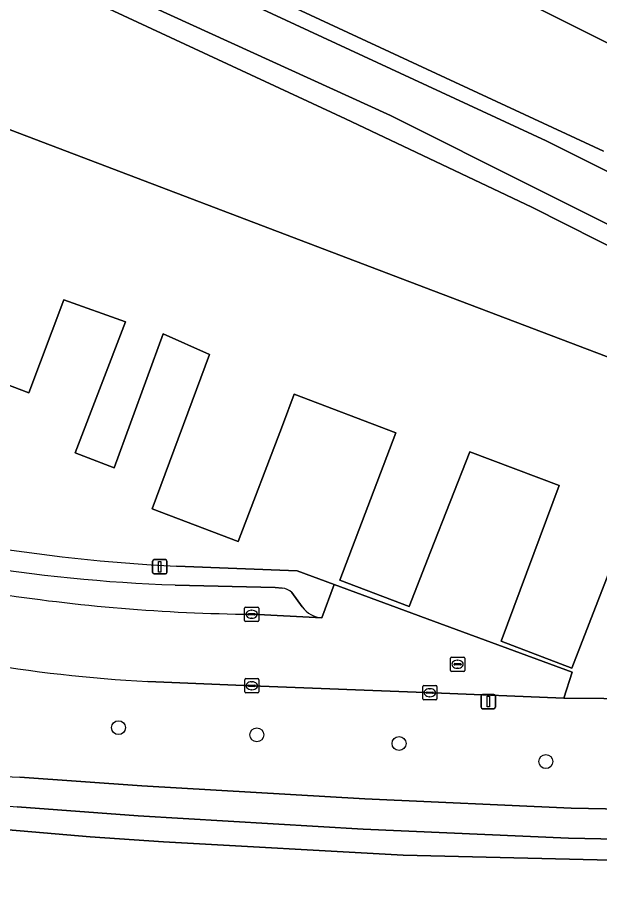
# Model space of a CAD drawing. Extents: x 163683 to 164494, y 382709 to 383872.
# Drawn here: x 163971.1 to 164011.9, y 383696.4 to 383756.9 of the extents above; entities that cross this region are included whole.
import ezdxf

# ---------------------------------------------------------------- set-up
doc = ezdxf.new("R2010")
doc.units = 0
for name, color, linetype in [('IMGEO_Boom', 7, 'Continuous'), ('IMGEO_Erf', 7, 'Continuous'), ('IMGEO_Groenvoorziening', 7, 'Continuous'), ('IMGEO_Haag', 7, 'Continuous'), ('IMGEO_Kolk', 7, 'Continuous'), ('IMGEO_Lichtmast', 7, 'Continuous'), ('IMGEO_Oever', 7, 'Continuous'), ('IMGEO_Pand', 7, 'Continuous'), ('IMGEO_Parkeervlak_open', 7, 'Continuous'), ('IMGEO_Rijbaan_lokaal_open', 7, 'Continuous'), ('IMGEO_Rioolput', 7, 'Continuous'), ('IMGEO_Voetpad_halfverhard', 7, 'Continuous'), ('IMGEO_Voetpad_open', 7, 'Continuous'), ('IMGEO_Waterloop', 7, 'Continuous')]:
    doc.layers.add(name, color=color, linetype=linetype)

msp = doc.modelspace()

# ---------------------------------------------------------------- linework, layer by layer
at = {"layer": 'IMGEO_Boom'}
for centre in [(163978.161, 383707.154), (163987.843, 383706.654), (163997.803, 383706.049), (164008.084, 383704.779)]:
    msp.add_circle(centre, 0.489, dxfattribs=at)
at = {"layer": 'IMGEO_Erf'}
for points in [[(164014.145, 383722.269), (164009.909, 383711.319), (164004.952, 383713.2), (164009.022, 383724.11), (164002.75, 383726.466), (164000, 383719.46), (163998.502, 383715.643), (163993.654, 383717.489), (163997.579, 383727.798), (163990.466, 383730.506), (163989.635, 383728.317), (163986.548, 383720.184), (163980.509, 383722.476), (163984.535, 383733.287), (163981.277, 383734.722), (163977.858, 383725.354), (163975.124, 383726.404), (163978.646, 383735.571), (163974.342, 383737.107), (163971.884, 383730.606), (163964.122, 383733.538)], [(163982.22, 383718.467), (163990.666, 383718.122), (163993.257, 383717.179), (164000.221, 383714.612), (164009.922, 383711.036), (164009.349, 383709.23), (164040.244, 383708.97)]]:
    msp.add_lwpolyline(points, dxfattribs=at)
msp.add_arc((163987.587, 383834.262), 115.919, 253.23625, 267.34621, dxfattribs=at)
at = {"layer": 'IMGEO_Groenvoorziening'}
for points in [[(163917.127, 383785.53), (163878.28, 383801.329), (163877.731, 383800.465), (163900.668, 383791.17), (163918.388, 383783.786), (163925.518, 383780.754), (163925.905, 383781.655), (163928.102, 383780.821), (163927.718, 383779.818), (163937.219, 383775.777), (163963.237, 383764.103), (163994.048, 383749.785), (164007.093, 383743.6), (164025.776, 383734.155), (164045.844, 383723.752), (164041.143, 383711.342), (164042.985, 383710.82), (164047.874, 383724.612), (163997.216, 383750), (163940.072, 383776.071), (163929.22, 383780.664), (163929.25, 383781.442), (163925.953, 383782.579), (163925.6, 383782.084)], [(163965.887, 383767.824), (163937.053, 383780.039), (163918.248, 383787.481), (163917.127, 383785.53), (163925.6, 383782.084), (163925.953, 383782.579), (163929.25, 383781.442), (163929.22, 383780.664), (163940.072, 383776.071), (163997.216, 383750), (164047.874, 383724.612), (164048.084, 383724.507), (164050.729, 383722.902), (164055.501, 383720.007), (164058.26, 383717.12), (164058.938, 383717.809), (164056.184, 383721.151), (164055.091, 383724.137), (164054.187, 383726.26), (164053.367, 383726.891), (164051.727, 383727.059), (164044.516, 383730.065), (164008.103, 383748.23)]]:
    msp.add_lwpolyline(points, close=True, dxfattribs=at)
for points in [[(164042.985, 383710.82), (164041.143, 383711.342), (164040.244, 383708.97), (164009.349, 383709.23), (164000.221, 383709.592), (163987.493, 383710.087), (163980.203, 383710.388)], [(163971.247, 383703.683), (163979.787, 383703.082), (163995.409, 383702.181), (164009.845, 383701.517), (164053.235, 383700.672)], [(164083.082, 383695.64), (164083.318, 383696.937), (164084.92, 383698.702), (164083.778, 383701.125), (164082.629, 383701.939), (164081.217, 383701.652), (164079.435, 383700.576), (164077.897, 383698.797), (164075.936, 383697.746), (164074.559, 383697.438), (164072.063, 383697.301), (164064.646, 383698.236), (164062.511, 383697.708), (164061.417, 383696.979), (164059.615, 383696.686), (164052.622, 383696.86), (164050.465, 383696.964), (163998.087, 383698.225), (163981.321, 383699.161), (163976.184, 383699.499), (163966.067, 383700.366), (163956.851, 383701.57), (163952.47, 383702.271), (163946.626, 383703.338)], [(163946.626, 383703.338), (163952.47, 383702.271), (163956.851, 383701.57), (163966.067, 383700.366), (163976.184, 383699.499), (163981.321, 383699.161), (163998.087, 383698.225), (164050.465, 383696.964), (164052.622, 383696.86), (164059.615, 383696.686), (164061.417, 383696.979), (164062.511, 383697.708), (164064.646, 383698.236), (164072.063, 383697.301), (164074.559, 383697.438), (164075.936, 383697.746), (164077.897, 383698.797), (164076.282, 383699.42), (164075.836, 383699.603), (164075.146, 383700.08)], [(164062.325, 383700.391), (164062.28, 383698.423), (164052.657, 383698.53), (164052.651, 383697.773), (164050.493, 383697.767), (164050.494, 383698.587), (164009.663, 383699.419), (163995.287, 383700.053), (163979.544, 383700.98), (163971.072, 383701.621)]]:
    msp.add_lwpolyline(points, dxfattribs=at)
for centre, radius, start, end in [((163985.948, 383816.784), 106.551, 260.3586, 266.90905), ((163983.56, 383879.114), 177.932, 254.13371, 265.97529), ((163984.765, 383885.678), 182.497, 260.45542, 265.75217)]:
    msp.add_arc(centre, radius, start, end, dxfattribs=at)
at = {"layer": 'IMGEO_Haag'}
msp.add_lwpolyline([(164047.874, 383724.612), (163997.216, 383750), (163940.072, 383776.071), (163929.22, 383780.664), (163929.25, 383781.442), (163925.953, 383782.579), (163925.6, 383782.084), (163917.127, 383785.53), (163878.28, 383801.329), (163877.731, 383800.465), (163900.668, 383791.17), (163918.388, 383783.786), (163925.518, 383780.754), (163925.905, 383781.655), (163928.102, 383780.821), (163927.718, 383779.818), (163937.219, 383775.777), (163963.237, 383764.103), (163994.048, 383749.785), (164007.093, 383743.6), (164025.776, 383734.155), (164045.844, 383723.752), (164041.143, 383711.342), (164042.985, 383710.82)], close=True, dxfattribs=at)
at = {"layer": 'IMGEO_Kolk'}
for p, q in [((163986.985, 383714.666), (163986.985, 383715.518)), ((163987.06, 383715.592), (163987.912, 383715.592)), ((163987.287, 383715.135), (163987.685, 383715.135)), ((163987.473, 383715.372), (163987.498, 383715.372)), ((163987.986, 383715.518), (163987.986, 383714.666)), ((163987.912, 383714.592), (163987.06, 383714.592)), ((163987.244, 383715.086), (163987.244, 383715.098)), ((163987.682, 383715.049), (163987.284, 383715.049)), ((163987.496, 383714.812), (163987.471, 383714.812)), ((163987.728, 383715.098), (163987.728, 383715.086)), ((163986.995, 383709.659), (163986.995, 383710.511)), ((163987.07, 383710.585), (163987.922, 383710.585)), ((163987.483, 383710.365), (163987.508, 383710.365)), ((163987.996, 383710.511), (163987.996, 383709.659)), ((163987.254, 383710.079), (163987.254, 383710.091)), ((163987.692, 383710.042), (163987.294, 383710.042)), ((163987.297, 383710.128), (163987.695, 383710.128)), ((163987.506, 383709.805), (163987.481, 383709.805)), ((163987.738, 383710.091), (163987.738, 383710.079)), ((163999.459, 383709.176), (163999.459, 383710.028)), ((163999.534, 383710.102), (164000.386, 383710.102)), ((163999.947, 383709.882), (163999.972, 383709.882)), ((164000.46, 383710.028), (164000.46, 383709.176)), ((163987.922, 383709.585), (163987.07, 383709.585)), ((164000.386, 383709.102), (163999.534, 383709.102)), ((163999.718, 383709.596), (163999.718, 383709.608)), ((164000.156, 383709.559), (163999.758, 383709.559)), ((163999.761, 383709.645), (164000.159, 383709.645)), ((163999.97, 383709.322), (163999.945, 383709.322)), ((164000.202, 383709.608), (164000.202, 383709.596))]:
    msp.add_line(p, q, dxfattribs=at)
for points in [[(163986.985, 383714.666), (163986.985, 383715.518)], [(163987.06, 383715.592), (163987.912, 383715.592)], [(163987.986, 383715.518), (163987.986, 383714.666)], [(163987.912, 383714.592), (163987.06, 383714.592)], [(163986.995, 383709.659), (163986.995, 383710.511)], [(163987.07, 383710.585), (163987.922, 383710.585)], [(163987.996, 383710.511), (163987.996, 383709.659)], [(163999.459, 383709.176), (163999.459, 383710.028)], [(163999.534, 383710.102), (164000.386, 383710.102)], [(164000.46, 383710.028), (164000.46, 383709.176)], [(163987.922, 383709.585), (163987.07, 383709.585)], [(164000.386, 383709.102), (163999.534, 383709.102)]]:
    msp.add_lwpolyline(points, dxfattribs=at)
for centre, radius, start, end in [((163987.062, 383715.516), 0.0765, 91.55205, 178.44795), ((163987.062, 383715.516), 0.0765, 91.55205, 178.44795), ((163987.284, 383715.095), 0.0403, 85.87752, 175.75265), ((163987.689, 383715.097), 0.0386, 1.73085, 96.63898), ((163987.91, 383715.516), 0.0765, 1.55205, 88.44795), ((163987.91, 383715.516), 0.0765, 1.55205, 88.44795), ((163987.062, 383714.668), 0.0765, 181.55205, 268.44795), ((163987.062, 383714.668), 0.0765, 181.55205, 268.44795), ((163987.281, 383715.085), 0.0366, 178.93798, 274.71019), ((163987.685, 383715.092), 0.043, 264.86636, 352.45326), ((163987.91, 383714.668), 0.0765, 271.55205, 358.44795), ((163987.91, 383714.668), 0.0765, 271.55205, 358.44795), ((163987.072, 383710.509), 0.0765, 91.55205, 178.44795), ((163987.072, 383710.509), 0.0765, 91.55205, 178.44795), ((163987.92, 383710.509), 0.0765, 1.55205, 88.44795), ((163987.92, 383710.509), 0.0765, 1.55205, 88.44795), ((163987.294, 383710.088), 0.0403, 85.87752, 175.75265), ((163987.291, 383710.078), 0.0366, 178.93798, 274.71019), ((163987.695, 383710.085), 0.043, 264.86636, 352.45326), ((163987.699, 383710.09), 0.0386, 1.73085, 96.63898), ((163999.536, 383710.026), 0.0765, 91.55205, 178.44795), ((163999.536, 383710.026), 0.0765, 91.55205, 178.44795), ((164000.384, 383710.026), 0.0765, 1.55205, 88.44795), ((164000.384, 383710.026), 0.0765, 1.55205, 88.44795), ((163987.072, 383709.661), 0.0765, 181.55205, 268.44795), ((163987.072, 383709.661), 0.0765, 181.55205, 268.44795), ((163987.92, 383709.661), 0.0765, 271.55205, 358.44795), ((163987.92, 383709.661), 0.0765, 271.55205, 358.44795), ((163999.536, 383709.178), 0.0765, 181.55205, 268.44795), ((163999.536, 383709.178), 0.0765, 181.55205, 268.44795), ((163999.758, 383709.605), 0.0403, 85.87752, 175.75265), ((163999.755, 383709.595), 0.0366, 178.93798, 274.71019), ((164000.159, 383709.602), 0.043, 264.86636, 352.45326), ((164000.163, 383709.607), 0.0386, 1.73085, 96.63898), ((164000.384, 383709.178), 0.0765, 271.55205, 358.44795), ((164000.384, 383709.178), 0.0765, 271.55205, 358.44795)]:
    msp.add_arc(centre, radius, start, end, dxfattribs=at)
for centre, major_axis, ratio, start_param, end_param in [((163987.472, 383715.092), (-0.387, 0.002), 0.722429, 4.712389, 7.853982), ((163987.497, 383715.092), (-0.39, 0.002), 0.717154, 1.570796, 4.712389), ((163987.482, 383710.085), (-0.387, 0.002), 0.722429, 4.712389, 7.853982), ((163987.507, 383710.085), (-0.39, 0.002), 0.717154, 1.570796, 4.712389), ((163999.946, 383709.602), (-0.387, 0.002), 0.722429, 4.712389, 7.853982), ((163999.971, 383709.602), (-0.39, 0.002), 0.717154, 1.570796, 4.712389)]:
    msp.add_ellipse(centre, major_axis=major_axis, ratio=ratio, start_param=start_param, end_param=end_param, dxfattribs=at)
at = {"layer": 'IMGEO_Lichtmast'}
for p, q in [((163980.551, 383718.019), (163980.551, 383718.819)), ((163980.551, 383718.819), (163980.551, 383718.019)), ((163980.651, 383718.919), (163981.441, 383718.919)), ((163981.441, 383718.919), (163980.651, 383718.919)), ((163981.541, 383718.819), (163981.541, 383718.019)), ((163981.541, 383718.019), (163981.541, 383718.819)), ((163981.441, 383717.919), (163980.651, 383717.919)), ((163980.651, 383717.919), (163981.441, 383717.919)), ((164003.557, 383708.583), (164003.557, 383709.383)), ((164003.557, 383709.383), (164003.557, 383708.583)), ((164003.657, 383709.483), (164004.447, 383709.483)), ((164004.447, 383709.483), (164003.657, 383709.483)), ((164004.547, 383709.383), (164004.547, 383708.583)), ((164004.547, 383708.583), (164004.547, 383709.383)), ((164004.447, 383708.483), (164003.657, 383708.483)), ((164003.657, 383708.483), (164004.447, 383708.483))]:
    msp.add_line(p, q, dxfattribs=at)
for points in [[(163980.971, 383718.794), (163981.121, 383718.794), (163981.121, 383718.044), (163980.971, 383718.044), (163980.971, 383718.794)], [(164003.977, 383709.358), (164004.127, 383709.358), (164004.127, 383708.608), (164003.977, 383708.608), (164003.977, 383709.358)]]:
    msp.add_lwpolyline(points, dxfattribs=at)
for centre, start, end in [((163980.651, 383718.819), 90, 180), ((163980.651, 383718.819), 90, 180), ((163981.441, 383718.819), 0, 90), ((163981.441, 383718.819), 360, 90), ((163980.651, 383718.019), 180, 270), ((163980.651, 383718.019), 180, 270), ((163981.441, 383718.019), 270, 0), ((163981.441, 383718.019), 270, 0), ((164003.657, 383709.383), 90, 180), ((164003.657, 383709.383), 90, 180), ((164004.447, 383709.383), 0, 90), ((164004.447, 383709.383), 360, 90), ((164003.657, 383708.583), 180, 270), ((164003.657, 383708.583), 180, 270), ((164004.447, 383708.583), 270, 0), ((164004.447, 383708.583), 270, 0)]:
    msp.add_arc(centre, 0.1, start, end, dxfattribs=at)
at = {"layer": 'IMGEO_Oever'}
for points in [[(163924.445, 383795.971), (163922.726, 383795.071), (163921.359, 383794.061), (163919.951, 383792.821), (163918.857, 383791.223), (163918.206, 383790.13), (163917.974, 383788.89), (163918.248, 383787.481), (163937.053, 383780.039), (163965.887, 383767.824), (164008.103, 383748.23), (164044.516, 383730.065)], [(164012.13, 383747.515), (163960.658, 383771.411), (163919.278, 383788.217), (163919.425, 383789.668), (163919.866, 383791.181), (163920.434, 383792.085), (163921.464, 383792.842), (163922.431, 383793.115), (163924.155, 383793.536), (163925.753, 383793.515), (163927.141, 383793.368), (163929.012, 383793.01), (163930.925, 383792.274), (163976.733, 383772.911), (164050.718, 383735.952)]]:
    msp.add_lwpolyline(points, dxfattribs=at)
at = {"layer": 'IMGEO_Pand'}
for points in [[(164043.447, 383721.331), (164000.221, 383737.735), (163967.903, 383750), (163926.182, 383765.833), (163908.921, 383772.356), (163912.033, 383780.556), (163907.624, 383782.265), (163902.961, 383784.071), (163902.883, 383783.906), (163898.149, 383785.657), (163897.16, 383783.089), (163901.839, 383781.245), (163900.256, 383777.071), (163891.508, 383780.444)], [(163964.122, 383733.538), (163971.884, 383730.606), (163974.342, 383737.107), (163978.646, 383735.571), (163975.124, 383726.404), (163977.858, 383725.354), (163981.277, 383734.722), (163984.535, 383733.287), (163980.509, 383722.476), (163986.548, 383720.184), (163989.635, 383728.317), (163990.466, 383730.506), (163997.579, 383727.798), (163993.654, 383717.489), (163998.502, 383715.643), (164000, 383719.46), (164002.75, 383726.466), (164009.022, 383724.11), (164004.952, 383713.2), (164009.909, 383711.319), (164014.145, 383722.269)]]:
    msp.add_lwpolyline(points, dxfattribs=at)
at = {"layer": 'IMGEO_Parkeervlak_open'}
for points in [[(164025.776, 383734.155), (164007.093, 383743.6), (163994.048, 383749.785), (163963.237, 383764.103), (163937.219, 383775.777), (163927.718, 383779.818), (163925.518, 383780.754), (163918.388, 383783.786), (163900.668, 383791.17), (163877.731, 383800.465)], [(163891.508, 383780.444), (163900.256, 383777.071), (163901.839, 383781.245), (163897.16, 383783.089), (163898.149, 383785.657), (163902.883, 383783.906), (163902.961, 383784.071), (163907.624, 383782.265), (163912.033, 383780.556), (163908.921, 383772.356), (163926.182, 383765.833), (163967.903, 383750), (164000.221, 383737.735), (164043.447, 383721.331)], [(163989.608, 383716.924), (163989.139, 383716.969), (163982.121, 383717.141)], [(163991.026, 383715.612), (163990.292, 383716.61)], [(163987.486, 383715.091), (163992.406, 383714.841)]]:
    msp.add_lwpolyline(points, dxfattribs=at)
for centre, radius, start, end in [((163986.203, 383831.693), 114.624, 253.31366, 267.95898), ((163988.818, 383841.864), 126.78, 261.13937, 269.39797), ((163989.565, 383715.929), 0.996, 43.14367, 87.54), ((163992.523, 383716.671), 1.834, 215.27913, 266.33707)]:
    msp.add_arc(centre, radius, start, end, dxfattribs=at)
at = {"layer": 'IMGEO_Rijbaan_lokaal_open'}
for points in [[(164000.221, 383714.612), (163993.257, 383717.179), (163992.406, 383714.841), (163987.486, 383715.091)], [(163980.203, 383710.388), (163987.493, 383710.087), (164000.221, 383709.592), (164009.349, 383709.23), (164009.922, 383711.036), (164000.221, 383714.612)]]:
    msp.add_lwpolyline(points, dxfattribs=at)
for centre, radius, start, end in [((163988.818, 383841.864), 126.78, 261.13937, 269.39797), ((163985.948, 383816.784), 106.551, 260.3586, 266.90905)]:
    msp.add_arc(centre, radius, start, end, dxfattribs=at)
at = {"layer": 'IMGEO_Rioolput'}
for p, q in [((164001.401, 383711.165), (164001.401, 383712.017)), ((164001.476, 383712.091), (164002.328, 383712.091)), ((164001.66, 383711.585), (164001.66, 383711.597)), ((164002.098, 383711.548), (164001.7, 383711.548)), ((164001.703, 383711.634), (164002.101, 383711.634)), ((164001.889, 383711.871), (164001.914, 383711.871)), ((164002.144, 383711.597), (164002.144, 383711.585)), ((164002.402, 383712.017), (164002.402, 383711.165)), ((164002.328, 383711.091), (164001.476, 383711.091)), ((164001.912, 383711.311), (164001.887, 383711.311))]:
    msp.add_line(p, q, dxfattribs=at)
for points in [[(164001.401, 383711.165), (164001.401, 383712.017)], [(164001.476, 383712.091), (164002.328, 383712.091)], [(164002.402, 383712.017), (164002.402, 383711.165)], [(164002.328, 383711.091), (164001.476, 383711.091)]]:
    msp.add_lwpolyline(points, dxfattribs=at)
for centre, radius, start, end in [((164001.478, 383712.015), 0.0765, 91.55205, 178.44795), ((164001.478, 383712.015), 0.0765, 91.55205, 178.44795), ((164001.7, 383711.594), 0.0403, 85.87752, 175.75265), ((164001.697, 383711.584), 0.0366, 178.93798, 274.71019), ((164002.101, 383711.591), 0.043, 264.86636, 352.45326), ((164002.105, 383711.596), 0.0386, 1.73085, 96.63898), ((164002.326, 383712.015), 0.0765, 1.55205, 88.44795), ((164002.326, 383712.015), 0.0765, 1.55205, 88.44795), ((164001.478, 383711.167), 0.0765, 181.55205, 268.44795), ((164001.478, 383711.167), 0.0765, 181.55205, 268.44795), ((164002.326, 383711.167), 0.0765, 271.55205, 358.44795), ((164002.326, 383711.167), 0.0765, 271.55205, 358.44795)]:
    msp.add_arc(centre, radius, start, end, dxfattribs=at)
for centre, major_axis, ratio, start_param, end_param in [((164001.888, 383711.591), (-0.387, 0.002), 0.722429, 4.712389, 7.853982), ((164001.913, 383711.591), (-0.39, 0.002), 0.717154, 1.570796, 4.712389)]:
    msp.add_ellipse(centre, major_axis=major_axis, ratio=ratio, start_param=start_param, end_param=end_param, dxfattribs=at)
at = {"layer": 'IMGEO_Voetpad_halfverhard'}
for points in [[(164053.235, 383700.672), (164009.845, 383701.517), (163995.409, 383702.181), (163979.787, 383703.082), (163971.247, 383703.683)], [(163971.072, 383701.621), (163979.544, 383700.98), (163995.287, 383700.053), (164009.663, 383699.419), (164050.494, 383698.587), (164050.493, 383697.767), (164052.651, 383697.773), (164052.657, 383698.53), (164062.28, 383698.423), (164062.325, 383700.391)]]:
    msp.add_lwpolyline(points, dxfattribs=at)
for centre, radius, start, end in [((163983.56, 383879.114), 177.932, 254.13371, 265.97529), ((163984.765, 383885.678), 182.497, 260.45542, 265.75217)]:
    msp.add_arc(centre, radius, start, end, dxfattribs=at)
at = {"layer": 'IMGEO_Voetpad_open'}
for points in [[(163992.406, 383714.841), (163993.257, 383717.179), (163990.666, 383718.122), (163982.22, 383718.467)], [(163982.121, 383717.141), (163989.139, 383716.969), (163989.608, 383716.924)], [(163990.292, 383716.61), (163991.026, 383715.612)]]:
    msp.add_lwpolyline(points, dxfattribs=at)
for centre, radius, start, end in [((163987.587, 383834.262), 115.919, 253.23625, 267.34621), ((163986.203, 383831.693), 114.624, 253.31366, 267.95898), ((163989.565, 383715.929), 0.996, 43.14367, 87.54), ((163992.523, 383716.671), 1.834, 215.27913, 266.33707)]:
    msp.add_arc(centre, radius, start, end, dxfattribs=at)
at = {"layer": 'IMGEO_Waterloop'}
msp.add_lwpolyline([(164050.718, 383735.952), (163976.733, 383772.911), (163930.925, 383792.274), (163929.012, 383793.01), (163927.141, 383793.368), (163925.753, 383793.515), (163924.155, 383793.536), (163922.431, 383793.115), (163921.464, 383792.842), (163920.434, 383792.085), (163919.866, 383791.181), (163919.425, 383789.668), (163919.278, 383788.217), (163960.658, 383771.411), (164012.13, 383747.515)], dxfattribs=at)

doc.saveas('drawing.dxf')
